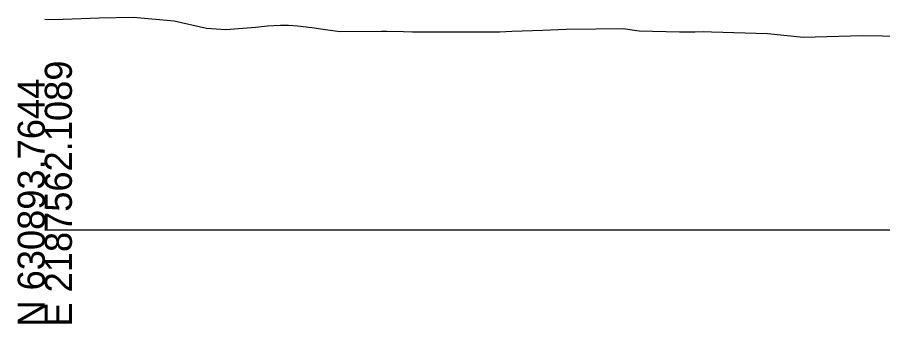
# Model space of a CAD drawing. Extents: x -26 to 4903, y -1010 to 9587.
# Drawn here: x 997.2 to 1086.6, y 1990.3 to 2021.9 of the extents above; entities that cross this region are included whole.
import ezdxf

# ---------------------------------------------------------------- set-up
doc = ezdxf.new("R2010")
doc.units = 0
for name, color, linetype in [('Default', 7, 'Continuous'), ('Exist Cross Section Cell', 7, 'Continuous'), ('Exist XS Ground Line', 7, 'Continuous')]:
    doc.layers.add(name, color=color, linetype=linetype)

msp = doc.modelspace()

# ---------------------------------------------------------------- linework, layer by layer
at = {"layer": 'Exist Cross Section Cell'}
msp.add_line((1000, 2000), (1150, 2000), dxfattribs=at)
at = {"layer": 'Exist XS Ground Line'}
for p, q in [((1000, 2021.753), (1000.984, 2021.726)), ((1000.984, 2021.726), (1005.627, 2021.909)), ((1005.627, 2021.909), (1009.167, 2021.95)), ((1009.167, 2021.95), (1013.362, 2021.578)), ((1013.362, 2021.578), (1016.705, 2020.821)), ((1016.705, 2020.821), (1018.715, 2020.681)), ((1018.715, 2020.681), (1021.786, 2020.934)), ((1021.786, 2020.934), (1023.034, 2021.06)), ((1023.034, 2021.06), (1024.357, 2021.122)), ((1024.357, 2021.122), (1025.2, 2021.13)), ((1025.2, 2021.13), (1026.119, 2021.073)), ((1026.119, 2021.073), (1027.595, 2020.915)), ((1027.595, 2020.915), (1028.783, 2020.713)), ((1028.783, 2020.713), (1030.504, 2020.468)), ((1030.504, 2020.468), (1034.797, 2020.528)), ((1034.797, 2020.528), (1035.34, 2020.525)), ((1035.34, 2020.525), (1037.083, 2020.485)), ((1047.041, 2020.444), (1048.279, 2020.533)), ((1048.279, 2020.533), (1051.459, 2020.625)), ((1051.459, 2020.625), (1053.871, 2020.743)), ((1053.871, 2020.743), (1056.943, 2020.768)), ((1056.943, 2020.768), (1059.79, 2020.797)), ((1059.79, 2020.797), (1061.416, 2020.565)), ((1061.416, 2020.565), (1065.606, 2020.449)), ((1037.083, 2020.485), (1038.005, 2020.464)), ((1038.005, 2020.464), (1039.623, 2020.448)), ((1039.623, 2020.448), (1047.041, 2020.444)), ((1065.606, 2020.449), (1067.174, 2020.442)), ((1067.174, 2020.442), (1068.124, 2020.469)), ((1068.124, 2020.469), (1068.908, 2020.458)), ((1068.908, 2020.458), (1074.698, 2020.275)), ((1074.698, 2020.275), (1078.412, 2019.89)), ((1078.412, 2019.89), (1084.462, 2020.071)), ((1084.462, 2020.071), (1089.755, 2020.001))]:
    msp.add_line(p, q, dxfattribs=at)

# ---------------------------------------------------------------- texts
at = {"layer": 'Default'}
msp.add_text('-', height=0.0001, dxfattribs=at).set_placement((1000, 2000))
at = {"layer": 'Exist Cross Section Cell'}
for s, p in [('E 2187562.1089', (1002.8, 1990)), ('N 630893.7644', (1000, 1990))]:
    msp.add_text(s, height=2.8, rotation=90, dxfattribs=at).set_placement(p)

doc.saveas('drawing.dxf')
